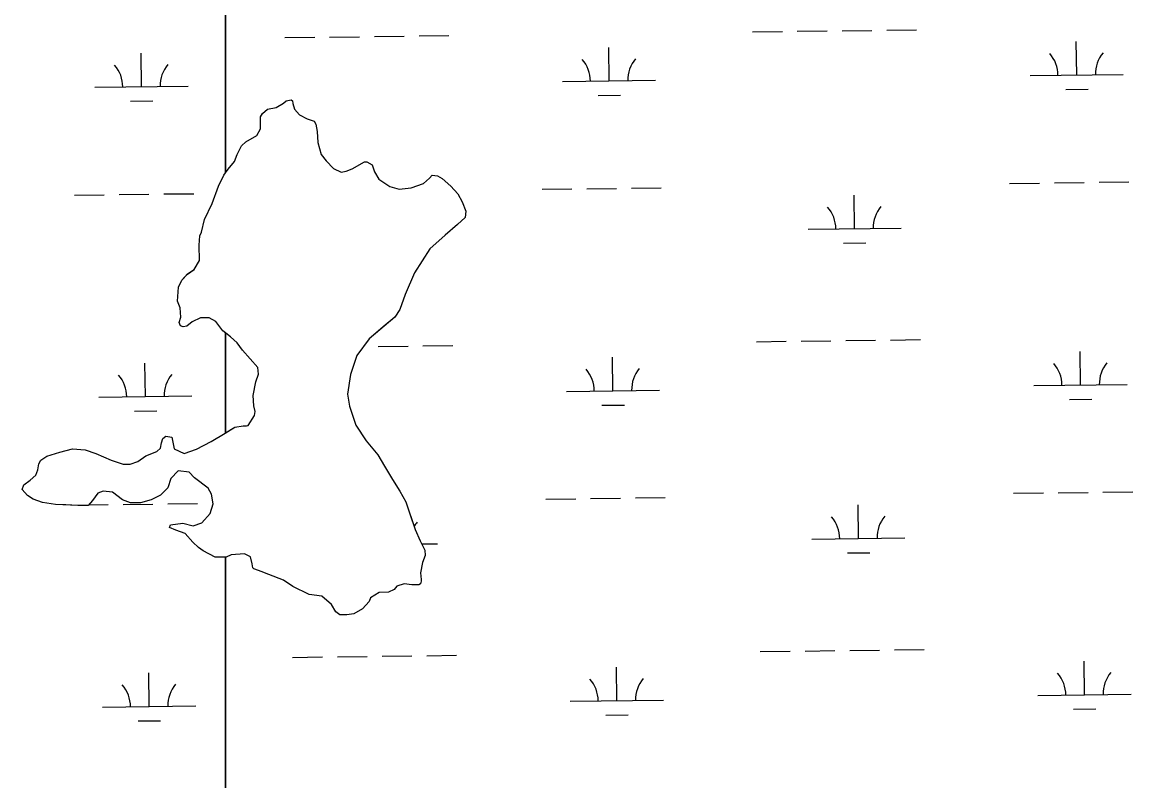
# Model space of a CAD drawing. Extents: x 3715084 to 3753216, y 488173 to 513963.
# Drawn here: x 3720670 to 3721862, y 494405 to 495219 of the extents above; entities that cross this region are included whole.
import ezdxf

# ---------------------------------------------------------------- set-up
doc = ezdxf.new("R2010")
doc.units = 0
doc.layers.add('V-TOPO-SHOR', color=7, linetype='Continuous')
doc.layers.add('V-WETL-SWMP', color=7, linetype='Continuous')

msp = doc.modelspace()

# ---------------------------------------------------------------- linework, layer by layer
at = {"layer": 'V-TOPO-SHOR'}
for points in [[(3720912.2, 494786.7), (3720919.1, 494797.3), (3720919.7, 494801.4), (3720918.5, 494807.8), (3720917.8, 494818.9), (3720920.6, 494833.5), (3720923.5, 494841.7), (3720922.8, 494848.7), (3720914.6, 494858), (3720906.3, 494867.3), (3720900.4, 494875.4), (3720893.4, 494881.8), (3720885.2, 494888.1), (3720877.5, 494898), (3720870.5, 494902), (3720861.1, 494902), (3720852.4, 494897.8), (3720846.6, 494893.1), (3720842.5, 494892.5), (3720839.6, 494893.6), (3720838.4, 494897.1), (3720840.1, 494903), (3720839.4, 494912.9), (3720836.5, 494919.9), (3720837.5, 494935.1), (3720841, 494942.7), (3720847.3, 494949.2), (3720854.3, 494953.9), (3720860.1, 494963.8), (3720859.9, 494980.2), (3720860.5, 494990.1), (3720862.2, 494994.2), (3720865.6, 495007.7), (3720873.6, 495024.7), (3720880.5, 495043.4), (3720886.2, 495055.1), (3720890.9, 495061.6), (3720897.8, 495069.8), (3720900.7, 495077.4), (3720905.3, 495086.8), (3720909.9, 495090.9), (3720921.5, 495098), (3720925.6, 495105), (3720925.5, 495115), (3720925.5, 495117.9), (3720927.8, 495121.4), (3720933, 495126.1), (3720942.3, 495127.9), (3720950.4, 495132.7), (3720953.3, 495135), (3720958.6, 495136.2), (3720959.8, 495135.1), (3720960.4, 495132.2), (3720962.2, 495126.3), (3720967.5, 495120), (3720975.7, 495115.9), (3720983.3, 495113.1), (3720985.1, 495110.2), (3720986.3, 495102), (3720987, 495090.3), (3720990.6, 495077.5), (3720995.9, 495070.6), (3721004.1, 495062.4), (3721012.3, 495058.4), (3721017.6, 495059.6), (3721024, 495062), (3721037.3, 495069.7), (3721039.7, 495069.7), (3721045.5, 495066.3), (3721047.9, 495058.7), (3721052.7, 495051.1), (3721064.4, 495043), (3721074.3, 495040.2), (3721087.2, 495041.5), (3721100.6, 495046.2), (3721106.9, 495052.1), (3721109.8, 495055.1), (3721115.7, 495054.5), (3721120.4, 495051.7), (3721129.8, 495043.5), (3721137.4, 495035.4), (3721142.2, 495026.7), (3721145.8, 495016.8), (3721145.2, 495009.8), (3721137.1, 495002.2), (3721123.8, 494991), (3721107.5, 494976.2), (3721090.8, 494950.4), (3721081, 494927), (3721075.3, 494911.2), (3721069.6, 494903), (3721057.4, 494892.4), (3721042.3, 494879.4), (3721029, 494861.8), (3721022.1, 494841.3), (3721018.8, 494820.3), (3721021.2, 494807.4), (3721027.8, 494787), (3721039, 494770.2), (3721051.4, 494755.1), (3721058.5, 494742.9)], [(3720820.7, 494772.6), (3720824.1, 494775), (3720830.6, 494773.9), (3720831.8, 494766.9), (3720833, 494761.6), (3720843.5, 494756.4), (3720856.9, 494761.2), (3720872.6, 494769.5), (3720887.8, 494778.4), (3720898.2, 494784.9), (3720907, 494786.1), (3720910.5, 494786.2), (3720912.2, 494786.7)], [(3721058.5, 494742.9), (3721067.4, 494728.4), (3721075.1, 494716.2), (3721081.6, 494704.5), (3721086.3, 494690.6), (3721091.7, 494674.8), (3721097.1, 494662.6), (3721101.8, 494652.7), (3721102.4, 494646.9), (3721099.6, 494639.3), (3721097.3, 494628.2), (3721098, 494621.2), (3721098, 494619.4), (3721097.4, 494616.5), (3721095.7, 494615.3), (3721088.1, 494615.3), (3721079.9, 494616.4), (3721071.8, 494614), (3721068.9, 494610.5), (3721063, 494607.5), (3721053.1, 494607.4), (3721043.8, 494601.5), (3721042.1, 494597.4), (3721035.2, 494589.8), (3721025.9, 494584.4), (3721018.3, 494583.2), (3721010.7, 494583.2), (3721006.6, 494586.6), (3721001.8, 494594.2), (3720991.3, 494603.4), (3720977.8, 494605.1), (3720960.2, 494613.7), (3720950.3, 494620.6), (3720934.5, 494626.4), (3720926.3, 494629.8), (3720923.3, 494630.9), (3720918.6, 494632.7), (3720917.5, 494633.8), (3720916.8, 494637.9), (3720915, 494645.5), (3720908.6, 494648.9), (3720894, 494647.7), (3720888.8, 494645.3), (3720877.1, 494645.2), (3720864.2, 494652.1), (3720858.9, 494655.6), (3720853, 494661.4), (3720844.8, 494670.6), (3720834.8, 494674.1), (3720827.8, 494676.9), (3720829, 494679.9), (3720842.4, 494681.7), (3720853.5, 494678.9), (3720862.8, 494681.9), (3720871.5, 494691.9), (3720874.9, 494702.4), (3720873.1, 494712.9), (3720869.5, 494719.3), (3720854.8, 494730.3), (3720849, 494736.6), (3720837.3, 494737.7), (3720829.2, 494729.5), (3720826.3, 494719.5), (3720818.2, 494711.9), (3720808.3, 494706.6), (3720796.7, 494703.5), (3720786.2, 494703.5), (3720777.4, 494706.9), (3720766.8, 494715), (3720756.9, 494716.1), (3720751, 494713.7), (3720745.3, 494706.1), (3720740.6, 494700.8), (3720736.5, 494700.8), (3720729.5, 494700.7), (3720716.7, 494701.2), (3720705.6, 494701.7), (3720691.6, 494703.9), (3720681.6, 494707.3), (3720675.7, 494711.4), (3720669.9, 494717.8), (3720671.6, 494723), (3720678.5, 494727.8), (3720684.3, 494733.1), (3720686.6, 494738.9), (3720687.7, 494745.3), (3720690, 494749.4), (3720696.4, 494753.6), (3720710.4, 494757.8), (3720723.8, 494761.4), (3720737.3, 494760.3), (3720749, 494756.3), (3720765.4, 494749.4), (3720778.2, 494744.9), (3720785.8, 494744.9), (3720794, 494747.9), (3720802.7, 494753.8), (3720814.3, 494758.6), (3720818.4, 494762.1), (3720819.5, 494767.9), (3720820.7, 494772.6)]]:
    msp.add_lwpolyline(points, dxfattribs=at)
at = {"layer": 'V-WETL-SWMP'}
for p, q in [((3720888, 496556.5), (3720888, 495057.6)), ((3720888, 495057.6), (3720888, 496556.5)), ((3721453.7, 495209.1), (3721485.7, 495209.5)), ((3721501.7, 495209.7), (3721533.7, 495210.1)), ((3721549.7, 495210.3), (3721581.7, 495210.7)), ((3721597.7, 495210.9), (3721629.6, 495211.3)), ((3720951.8, 495202.9), (3720983.8, 495203.3)), ((3720999.8, 495203.5), (3721031.8, 495203.9)), ((3721047.8, 495204.1), (3721079.8, 495204.5)), ((3721095.8, 495204.7), (3721127.8, 495205.1)), ((3721801.6, 495162.7), (3721801.1, 495198.7)), ((3720797.9, 495150.2), (3720797.4, 495186.2)), ((3721299.7, 495156.5), (3721299.3, 495192.5)), ((3721751.6, 495162.1), (3721851.6, 495163.4)), ((3720747.9, 495149.6), (3720847.9, 495150.8)), ((3721249.7, 495155.8), (3721349.7, 495157.1)), ((3721789.8, 495147.2), (3721813.8, 495147.5)), ((3720953.3, 495135), (3720958.6, 495136.2)), ((3720958.6, 495136.2), (3720959.8, 495135.1)), ((3721287.9, 495140.9), (3721311.9, 495141.2)), ((3720786.1, 495134.6), (3720810.1, 495134.9)), ((3720927.8, 495121.4), (3720933, 495126.1)), ((3720933, 495126.1), (3720942.3, 495127.9)), ((3720942.3, 495127.9), (3720950.4, 495132.7)), ((3720950.4, 495132.7), (3720953.3, 495135)), ((3720959.8, 495135.1), (3720960.4, 495132.2)), ((3720960.4, 495132.2), (3720962.2, 495126.3)), ((3720962.2, 495126.3), (3720967.5, 495120)), ((3720925.5, 495117.9), (3720927.8, 495121.4)), ((3720925.6, 495105), (3720925.5, 495117.9)), ((3720967.5, 495120), (3720975.7, 495115.9)), ((3720975.7, 495115.9), (3720983.3, 495113.1)), ((3720983.3, 495113.1), (3720985.1, 495110.2)), ((3720921.5, 495098), (3720925.6, 495105)), ((3720985.1, 495110.2), (3720986.3, 495102)), ((3720986.3, 495102), (3720987, 495090.3)), ((3720905.3, 495086.8), (3720909.9, 495090.9)), ((3720909.9, 495090.9), (3720921.5, 495098)), ((3720987, 495090.3), (3720990.6, 495077.5)), ((3720897.8, 495069.8), (3720900.7, 495077.4)), ((3720900.7, 495077.4), (3720905.3, 495086.8)), ((3720990.6, 495077.5), (3720995.9, 495070.6)), ((3720890.9, 495061.6), (3720897.8, 495069.8)), ((3720995.9, 495070.6), (3721004.1, 495062.4)), ((3721024, 495062), (3721037.3, 495069.7)), ((3721037.3, 495069.7), (3721039.7, 495069.7)), ((3721039.7, 495069.7), (3721045.5, 495066.3)), ((3721045.5, 495066.3), (3721047.9, 495058.7)), ((3720880.5, 495043.4), (3720886.2, 495055.1)), ((3720886.2, 495055.1), (3720888, 495057.6)), ((3720888, 495057.6), (3720890.9, 495061.6)), ((3721004.1, 495062.4), (3721012.3, 495058.4)), ((3721012.3, 495058.4), (3721017.6, 495059.6)), ((3721017.6, 495059.6), (3721024, 495062)), ((3721047.9, 495058.7), (3721052.7, 495051.1)), ((3721100.6, 495046.2), (3721106.9, 495052.1)), ((3721106.9, 495052.1), (3721109.8, 495055.1)), ((3721109.8, 495055.1), (3721115.7, 495054.5)), ((3721115.7, 495054.5), (3721120.4, 495051.7)), ((3720873.6, 495024.7), (3720880.5, 495043.4)), ((3721052.7, 495051.1), (3721064.4, 495043)), ((3721064.4, 495043), (3721074.3, 495040.2)), ((3721074.3, 495040.2), (3721087.2, 495041.5)), ((3721087.2, 495041.5), (3721100.6, 495046.2)), ((3721120.4, 495051.7), (3721129.8, 495043.5)), ((3721129.8, 495043.5), (3721137.4, 495035.4)), ((3721227.8, 495040.1), (3721259.8, 495040.5)), ((3721275.8, 495040.7), (3721307.8, 495041.1)), ((3721323.8, 495041.3), (3721355.7, 495041.7)), ((3721729.6, 495046.4), (3721761.6, 495046.8)), ((3721777.6, 495047), (3721809.6, 495047.4)), ((3721825.6, 495047.6), (3721857.6, 495048)), ((3720725.9, 495033.9), (3720757.9, 495034.3)), ((3720773.9, 495034.5), (3720805.9, 495034.9)), ((3720821.9, 495035.1), (3720853.9, 495035.4)), ((3721137.4, 495035.4), (3721142.2, 495026.7)), ((3721563.2, 494997.9), (3721562.7, 495033.9)), ((3720865.6, 495007.7), (3720873.6, 495024.7)), ((3721142.2, 495026.7), (3721145.8, 495016.8)), ((3721145.8, 495016.8), (3721145.2, 495009.8)), ((3720862.2, 494994.2), (3720865.6, 495007.7)), ((3721145.2, 495009.8), (3721137.1, 495002.2)), ((3720860.5, 494990.1), (3720862.2, 494994.2)), ((3721137.1, 495002.2), (3721123.8, 494991)), ((3721513.2, 494997.3), (3721613.2, 494998.5)), ((3720859.9, 494980.2), (3720860.5, 494990.1)), ((3720860.1, 494963.8), (3720859.9, 494980.2)), ((3721123.8, 494991), (3721107.5, 494976.2)), ((3721551.3, 494982.3), (3721575.3, 494982.6)), ((3721107.5, 494976.2), (3721090.8, 494950.4)), ((3720854.3, 494953.9), (3720860.1, 494963.8)), ((3720841, 494942.7), (3720847.3, 494949.1)), ((3720847.3, 494949.1), (3720854.3, 494953.9)), ((3721090.8, 494950.4), (3721081, 494927)), ((3720836.5, 494919.9), (3720837.5, 494935.1)), ((3720837.5, 494935.1), (3720841, 494942.7)), ((3721081, 494927), (3721075.3, 494911.2)), ((3720839.4, 494912.9), (3720836.5, 494919.9)), ((3720840.1, 494903), (3720839.4, 494912.9)), ((3721075.3, 494911.2), (3721069.6, 494903)), ((3720838.4, 494897.1), (3720840.1, 494903)), ((3720839.6, 494893.6), (3720838.4, 494897.1)), ((3720852.4, 494897.8), (3720846.6, 494893.1)), ((3720861.1, 494902), (3720852.4, 494897.8)), ((3720870.5, 494902), (3720861.1, 494902)), ((3720877.5, 494898), (3720870.5, 494902)), ((3720885.2, 494888.1), (3720877.5, 494898)), ((3721069.6, 494903), (3721042.3, 494879.4)), ((3720842.5, 494892.5), (3720839.6, 494893.6)), ((3720846.6, 494893.1), (3720842.5, 494892.5)), ((3720888, 494885.9), (3720885.2, 494888.1)), ((3720888, 494778.6), (3720888, 494885.9)), ((3721042.3, 494879.4), (3721029, 494861.8)), ((3721457.8, 494876.5), (3721489.8, 494876.9)), ((3721505.8, 494877.1), (3721537.8, 494877.5)), ((3721553.8, 494877.7), (3721585.8, 494878.1)), ((3721601.8, 494878.3), (3721633.8, 494878.7)), ((3721029, 494861.8), (3721022.1, 494841.3)), ((3721051.9, 494871.4), (3721083.9, 494871.8)), ((3721099.9, 494872), (3721131.9, 494872.4)), ((3721805.7, 494830.1), (3721805.3, 494866.1)), ((3720802, 494817.5), (3720801.6, 494853.5)), ((3721303.9, 494823.8), (3721303.4, 494859.8)), ((3721022.1, 494841.3), (3721018.8, 494820.3)), ((3721755.7, 494829.5), (3721855.7, 494830.7)), ((3720752, 494816.9), (3720852, 494818.2)), ((3721018.8, 494820.3), (3721021.2, 494807.4)), ((3721253.9, 494823.2), (3721353.9, 494824.4)), ((3721793.9, 494814.5), (3721817.9, 494814.8)), ((3720790.2, 494802), (3720814.2, 494802.3)), ((3721021.2, 494807.4), (3721027.8, 494787)), ((3721292.1, 494808.2), (3721316.1, 494808.5)), ((3720872.6, 494769.5), (3720887.8, 494778.4)), ((3720887.8, 494778.4), (3720888, 494778.6)), ((3721027.8, 494787), (3721039, 494770.2)), ((3720818.4, 494762.1), (3720819.5, 494767.9)), ((3720819.5, 494767.9), (3720820.7, 494772.6)), ((3720820.7, 494772.6), (3720824.1, 494775)), ((3720824.1, 494775), (3720830.6, 494773.9)), ((3720830.6, 494773.9), (3720831.8, 494766.9)), ((3720831.8, 494766.9), (3720833, 494761.6)), ((3720856.9, 494761.2), (3720872.6, 494769.5)), ((3721039, 494770.2), (3721051.4, 494755.1)), ((3720696.4, 494753.6), (3720710.4, 494757.8)), ((3720710.4, 494757.8), (3720723.8, 494761.4)), ((3720723.8, 494761.4), (3720737.3, 494760.3)), ((3720737.3, 494760.3), (3720749, 494756.3)), ((3720749, 494756.3), (3720765.4, 494749.4)), ((3720794, 494747.9), (3720802.7, 494753.8)), ((3720802.7, 494753.8), (3720814.3, 494758.6)), ((3720814.3, 494758.6), (3720818.4, 494762.1)), ((3720833, 494761.6), (3720843.5, 494756.4)), ((3720843.5, 494756.4), (3720856.9, 494761.2)), ((3721051.4, 494755.1), (3721058.5, 494742.9)), ((3720686.6, 494738.9), (3720687.7, 494745.3)), ((3720687.7, 494745.3), (3720690, 494749.4)), ((3720690, 494749.4), (3720696.4, 494753.6)), ((3720765.4, 494749.4), (3720778.2, 494744.9)), ((3720778.2, 494744.9), (3720785.8, 494744.9)), ((3720785.8, 494744.9), (3720794, 494747.9)), ((3721058.5, 494742.9), (3721067.4, 494728.4)), ((3720678.5, 494727.8), (3720684.3, 494733.1)), ((3720684.3, 494733.1), (3720686.6, 494738.9)), ((3720837.3, 494737.7), (3720829.2, 494729.5)), ((3720849, 494736.6), (3720837.3, 494737.7)), ((3720854.8, 494730.3), (3720849, 494736.6)), ((3720869.5, 494719.3), (3720854.8, 494730.3)), ((3720669.9, 494717.8), (3720671.6, 494723)), ((3720671.6, 494723), (3720678.5, 494727.8)), ((3720826.3, 494719.5), (3720818.2, 494711.9)), ((3720829.2, 494729.5), (3720826.3, 494719.5)), ((3720873.1, 494712.9), (3720869.5, 494719.3)), ((3721067.4, 494728.4), (3721075.1, 494716.2)), ((3720675.7, 494711.4), (3720669.9, 494717.8)), ((3720681.6, 494707.3), (3720675.7, 494711.4)), ((3720691.6, 494703.9), (3720681.6, 494707.3)), ((3720745.3, 494706.1), (3720740.6, 494700.8)), ((3720751, 494713.7), (3720745.3, 494706.1)), ((3720756.9, 494716.1), (3720751, 494713.7)), ((3720766.8, 494715), (3720756.9, 494716.1)), ((3720777.4, 494706.9), (3720766.8, 494715)), ((3720786.1, 494703.5), (3720777.4, 494706.9)), ((3720808.3, 494706.6), (3720796.7, 494703.5)), ((3720818.2, 494711.9), (3720808.3, 494706.6)), ((3720874.9, 494702.4), (3720873.1, 494712.9)), ((3721075.1, 494716.2), (3721081.6, 494704.5)), ((3721231.9, 494707.5), (3721263.9, 494707.9)), ((3721279.9, 494708.1), (3721311.9, 494708.5)), ((3721327.9, 494708.7), (3721359.9, 494709.1)), ((3721733.8, 494713.7), (3721765.8, 494714.1)), ((3721781.8, 494714.3), (3721813.8, 494714.7)), ((3721829.8, 494714.9), (3721861.8, 494715.3)), ((3720705.6, 494701.7), (3720691.6, 494703.9)), ((3720729.5, 494700.7), (3720705.6, 494701.7)), ((3720740.6, 494700.8), (3720729.5, 494700.7)), ((3720741.1, 494701.3), (3720762.1, 494701.6)), ((3720778.1, 494701.8), (3720810.1, 494702.2)), ((3720796.7, 494703.5), (3720786.1, 494703.5)), ((3720826.1, 494702.4), (3720858.1, 494702.8)), ((3720871.5, 494691.9), (3720874.9, 494702.4)), ((3721081.6, 494704.5), (3721091.7, 494674.8)), ((3721567.3, 494665.2), (3721566.9, 494701.2)), ((3720862.8, 494681.9), (3720871.5, 494691.9)), ((3720827.8, 494676.9), (3720829, 494679.9)), ((3720834.8, 494674.1), (3720827.8, 494676.9)), ((3720829, 494679.9), (3720842.4, 494681.7)), ((3720844.8, 494670.6), (3720834.8, 494674.1)), ((3720842.4, 494681.7), (3720853.5, 494678.9)), ((3720853, 494661.4), (3720844.8, 494670.6)), ((3720853.5, 494678.9), (3720862.8, 494681.9)), ((3721091.7, 494674.8), (3721097.1, 494662.6)), ((3720858.9, 494655.6), (3720853, 494661.4)), ((3721097.1, 494662.6), (3721101.8, 494652.7)), ((3721098.6, 494659.4), (3721115.4, 494659.6)), ((3721517.3, 494664.6), (3721617.3, 494665.9)), ((3720864.2, 494652.1), (3720858.9, 494655.6)), ((3720877.1, 494645.2), (3720864.2, 494652.1)), ((3720894, 494647.7), (3720888.8, 494645.3)), ((3720908.6, 494648.9), (3720894, 494647.7)), ((3720915, 494645.5), (3720908.6, 494648.9)), ((3721102.4, 494646.9), (3721099.6, 494639.3)), ((3721101.8, 494652.7), (3721102.4, 494646.9)), ((3721555.5, 494649.7), (3721579.5, 494650)), ((3720888, 494645.3), (3720877.1, 494645.2)), ((3720888.8, 494645.3), (3720888, 494645.3)), ((3720888, 494645.3), (3720888, 493609.9)), ((3720888, 493609.9), (3720888, 494645.3)), ((3720916.8, 494637.9), (3720915, 494645.5)), ((3720917.5, 494633.8), (3720916.8, 494637.9)), ((3721099.6, 494639.3), (3721097.3, 494628.2)), ((3720918.6, 494632.7), (3720917.5, 494633.8)), ((3720926.3, 494629.8), (3720918.6, 494632.7)), ((3720934.5, 494626.4), (3720926.3, 494629.8)), ((3720950.3, 494620.6), (3720934.5, 494626.4)), ((3721097.3, 494628.2), (3721098, 494621.2)), ((3720960.2, 494613.7), (3720950.3, 494620.6)), ((3720977.8, 494605.1), (3720960.2, 494613.7)), ((3721071.8, 494614), (3721068.9, 494610.5)), ((3721079.9, 494616.4), (3721071.8, 494614)), ((3721088.1, 494615.3), (3721079.9, 494616.4)), ((3721095.7, 494615.3), (3721088.1, 494615.3)), ((3721097.4, 494616.5), (3721095.7, 494615.3)), ((3721098, 494619.4), (3721097.4, 494616.5)), ((3721098, 494621.2), (3721098, 494619.4)), ((3720991.3, 494603.4), (3720977.8, 494605.1)), ((3721001.8, 494594.2), (3720991.3, 494603.4)), ((3721043.8, 494601.5), (3721042.1, 494597.4)), ((3721053.1, 494607.4), (3721043.8, 494601.5)), ((3721063, 494607.5), (3721053.1, 494607.4)), ((3721068.9, 494610.5), (3721063, 494607.5)), ((3721006.6, 494586.6), (3721001.8, 494594.2)), ((3721035.2, 494589.8), (3721025.9, 494584.4)), ((3721042.1, 494597.4), (3721035.2, 494589.8)), ((3721010.7, 494583.2), (3721006.6, 494586.6)), ((3721018.3, 494583.2), (3721010.7, 494583.2)), ((3721025.9, 494584.4), (3721018.3, 494583.2)), ((3721056.1, 494538.8), (3721088.1, 494539.2)), ((3721104.1, 494539.4), (3721136.1, 494539.8)), ((3721462, 494543.8), (3721494, 494544.2)), ((3721510, 494544.4), (3721542, 494544.8)), ((3721558, 494545), (3721590, 494545.4)), ((3721606, 494545.6), (3721638, 494546)), ((3720960.1, 494537.6), (3720992.1, 494538)), ((3721008.1, 494538.2), (3721040.1, 494538.6)), ((3721809.9, 494497.4), (3721809.5, 494533.4)), ((3720806.2, 494484.9), (3720805.7, 494520.9)), ((3721308, 494491.2), (3721307.6, 494527.2)), ((3721258, 494490.5), (3721358, 494491.8)), ((3721759.9, 494496.8), (3721859.9, 494498.1)), ((3720756.2, 494484.3), (3720856.2, 494485.5)), ((3721798.1, 494481.9), (3721822.1, 494482.2)), ((3720794.4, 494469.3), (3720818.4, 494469.6)), ((3721296.2, 494475.6), (3721320.2, 494475.9))]:
    msp.add_line(p, q, dxfattribs=at)
msp.add_lwpolyline([(3720888, 494885.9), (3720888, 494778.6), (3720898.2, 494784.9), (3720907, 494786.1), (3720910.5, 494786.2), (3720912.2, 494786.7), (3720919.1, 494797.3), (3720919.7, 494801.4), (3720918.5, 494807.8), (3720917.8, 494818.9), (3720920.6, 494833.5), (3720923.5, 494841.7), (3720922.8, 494848.7), (3720906.3, 494867.3), (3720900.4, 494875.4), (3720893.4, 494881.8)], close=True, dxfattribs=at)
for centre, start, end in [((3721746.3, 495162.5), 359.9442, 41.4878), ((3721856.8, 495163.9), 139.9442, 181.4878), ((3720742.6, 495150), 359.9442, 41.4878), ((3720853.1, 495151.4), 139.9442, 181.4878), ((3721244.5, 495156.2), 359.9442, 41.4878), ((3721355, 495157.6), 139.9442, 181.4878), ((3721507.9, 494997.7), 359.9442, 41.4878), ((3721618.4, 494999), 139.9442, 181.4878), ((3721750.5, 494829.9), 359.9442, 41.4878), ((3721861, 494831.2), 139.9442, 181.4878), ((3720746.8, 494817.3), 359.9442, 41.4878), ((3720857.3, 494818.7), 139.9442, 181.4878), ((3721248.6, 494823.6), 359.9442, 41.4878), ((3721359.1, 494825), 139.9442, 181.4878), ((3721120.7, 494660.1), 139.9442, 148.826), ((3721512.1, 494665), 359.9442, 41.4878), ((3721622.5, 494666.4), 139.9442, 181.4878), ((3721754.7, 494497.2), 359.9442, 41.4878), ((3721865.1, 494498.6), 139.9442, 181.4878), ((3720750.9, 494484.7), 359.9442, 41.4878), ((3720861.4, 494486.1), 139.9442, 181.4878), ((3721252.8, 494490.9), 359.9442, 41.4878), ((3721363.3, 494492.3), 139.9442, 181.4878)]:
    msp.add_arc(centre, 35.2, start, end, dxfattribs=at)

doc.saveas('drawing.dxf')
